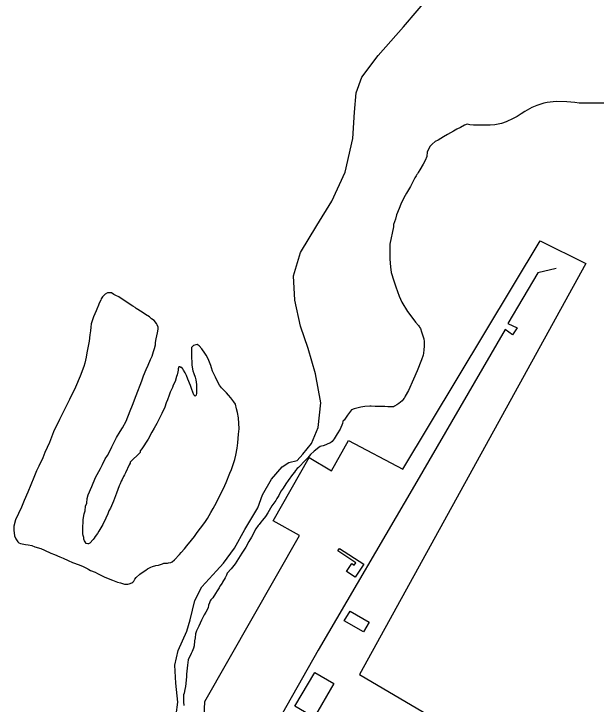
# Model space of a CAD drawing. Extents: x 3355677 to 3393573, y 612928 to 638357.
# Drawn here: x 3373543 to 3375058, y 625120 to 626916 of the extents above; entities that cross this region are included whole.
import ezdxf

# ---------------------------------------------------------------- set-up
doc = ezdxf.new("R2010")
doc.units = 0
for name, color, linetype in [('V-BLDG-OTLN', 7, 'Continuous'), ('V-SITE-OTLN', 7, 'Continuous'), ('V-SITE-VEGE', 7, 'Continuous'), ('V-TOPO-SHOR', 7, 'Continuous'), ('V-UTIL-LINE', 7, 'Continuous')]:
    doc.layers.add(name, color=color, linetype=linetype)

msp = doc.modelspace()

# ---------------------------------------------------------------- linework, layer by layer
at = {"layer": 'V-BLDG-OTLN'}
for points in [[(3374431, 625450.4), (3374408.1, 625465.3), (3374421.5, 625486), (3374428.4, 625481.6), (3374432.6, 625488.1), (3374385.2, 625518.7), (3374389.4, 625525.3), (3374452.9, 625484.2)], [(3374452, 625307.9), (3374402.3, 625336.8), (3374417.2, 625362.3), (3374466.8, 625333.5)], [(3374375.3, 625173.5), (3374323.8, 625085.5), (3374273.8, 625114.8), (3374325.3, 625202.8)]]:
    msp.add_lwpolyline(points, close=True, dxfattribs=at)
at = {"layer": 'V-SITE-OTLN'}
msp.add_lwpolyline([(3374499.4, 624653), (3374108.2, 624876.6), (3374030.7, 624929.8), (3374039.6, 625127), (3374286.2, 625559.1), (3374217, 625596.7), (3374310.8, 625761.9), (3374368.7, 625727.3), (3374413.4, 625806.3), (3374554.6, 625731.3), (3374912.1, 626325.6), (3375030.8, 626266.3), (3374441.9, 625197.2), (3374681.9, 625055.9)], close=True, dxfattribs=at)
at = {"layer": 'V-SITE-VEGE'}
for points in [[(3374930.2, 626685.9), (3374921.2, 626683.4), (3374902.7, 626677.8), (3374890, 626672.1), (3374871.9, 626661.7), (3374862.4, 626656), (3374851.8, 626649.2), (3374841.2, 626643.5), (3374823.2, 626635.2), (3374811.5, 626631.1), (3374794.1, 626627.1), (3374781.4, 626626.1), (3374738.7, 626626.5), (3374728.6, 626627.1), (3374721.8, 626628.8), (3374714.9, 626626.2), (3374704.3, 626620), (3374695.3, 626615.8), (3374686.3, 626610.6), (3374670.9, 626602.3), (3374660.3, 626596.1), (3374646.5, 626587.8), (3374639.1, 626583.6), (3374631.1, 626577.4), (3374625.8, 626571.6), (3374618.3, 626556.9), (3374616.6, 626544.8), (3374612.8, 626534.3), (3374607.4, 626524.8), (3374598.9, 626510.7), (3374594.6, 626503.3), (3374592.4, 626500.2), (3374591.4, 626498.1), (3374589.2, 626494.4), (3374586, 626489.2), (3374578.5, 626475.5), (3374574.2, 626467.1), (3374564, 626449.8), (3374557.6, 626437.2), (3374549.5, 626420.9), (3374545.2, 626409.9), (3374538.2, 626393.6), (3374535.5, 626382), (3374530.6, 626367.8), (3374530, 626362), (3374526.7, 626345.7), (3374524.5, 626333.6), (3374521.1, 626317.2), (3374521.1, 626312), (3374520.4, 626289.3), (3374520.8, 626277.7), (3374522.2, 626257.6), (3374524.2, 626243.4), (3374530.8, 626221.1), (3374536.5, 626206.3), (3374544.7, 626182), (3374551.9, 626165.6), (3374566.5, 626141.7), (3374572.8, 626134.3), (3374587.9, 626114.1), (3374595.2, 626105.6), (3374596.7, 626102.4), (3374598.3, 626100.8), (3374600.4, 626097.1), (3374603.5, 626089.1), (3374606.5, 626078), (3374609.1, 626070.6), (3374610.1, 626063.8), (3374610, 626051.1), (3374608.8, 626042.1), (3374608.2, 626033.7), (3374607.1, 626027.9), (3374603.3, 626015.8), (3374592, 625986.9), (3374582.3, 625965.4), (3374569.4, 625935.9), (3374560.8, 625921.8), (3374559.2, 625917), (3374557.6, 625915.5), (3374555.4, 625912.8), (3374552.8, 625909.2), (3374544.3, 625902.4), (3374539, 625898.8), (3374533.1, 625895.1), (3374529.9, 625893.6), (3374515.7, 625893.7), (3374507.8, 625894.3), (3374482.5, 625894.5), (3374471.9, 625895.7), (3374468.8, 625895.7), (3374455.6, 625894.8), (3374445, 625892.8), (3374427.6, 625888.7), (3374421.2, 625885.6), (3374410.5, 625872), (3374402, 625858.9), (3374399.8, 625857.3), (3374398.2, 625855.2), (3374397.7, 625850.5), (3374391.7, 625835.7), (3374383.7, 625823.2)], [(3375090.5, 626683.4), (3375013, 626684.1), (3375001.9, 626685.8), (3374981.4, 626687.6), (3374955, 626687.8), (3374945.5, 626686.9), (3374930.2, 626685.9)], [(3373782.4, 625603.9), (3373773.8, 625587.1), (3373764.2, 625569.8), (3373760.4, 625564), (3373754, 625556.2), (3373751.4, 625552), (3373749.2, 625548.3), (3373740.7, 625538.9), (3373737, 625536.8), (3373734.9, 625536.8), (3373731.2, 625538.4), (3373728.1, 625542.2), (3373726.5, 625544.8), (3373725, 625549.6), (3373724.5, 625553.3), (3373722.9, 625558.6), (3373722.5, 625562.8), (3373722.6, 625577), (3373722.6, 625582.3), (3373723.3, 625592.8), (3373723.3, 625600.8), (3373725.6, 625615), (3373728.3, 625623.4), (3373729.4, 625635), (3373732.2, 625643.4), (3373733.3, 625655.5), (3373736, 625664.5), (3373745.2, 625686), (3373755.4, 625709.7), (3373768.3, 625733.3), (3373773.7, 625743.8), (3373780.7, 625758), (3373786, 625766.9), (3373793, 625780), (3373797.3, 625790), (3373804.8, 625803.6), (3373810.2, 625814.1), (3373819.3, 625829.4), (3373825.7, 625839.3), (3373834.9, 625856.6), (3373845.1, 625883.5), (3373851.6, 625898.2), (3373860.8, 625922.9), (3373875.9, 625961.2), (3373880.2, 625973.9), (3373887.3, 625991.2), (3373892.1, 626001.7), (3373898, 626017), (3373902.3, 626025.9), (3373906.1, 626038), (3373908.8, 626045.4), (3373911, 626054.8), (3373911.6, 626061.2), (3373912.8, 626070.6), (3373914.4, 626078), (3373916.6, 626086.4), (3373918.3, 626095.4), (3373918.3, 626101.2), (3373915.2, 626107), (3373913.7, 626110.2), (3373907.9, 626118.7), (3373900.6, 626123), (3373895.4, 626127.8), (3373885.4, 626133.7), (3373879.1, 626137.9), (3373864.9, 626147), (3373861.3, 626149.7), (3373858.1, 626151.8), (3373852.4, 626155.6), (3373832.4, 626169), (3373816.2, 626179.7), (3373808.3, 626183.4), (3373803, 626186.1), (3373796.7, 626189.9), (3373793.1, 626190.4), (3373786.7, 626190.5), (3373780.4, 626186.8), (3373776.6, 626183.2), (3373773.4, 626179.5), (3373770.2, 626174.8), (3373768.6, 626171.1), (3373764.9, 626163.8), (3373762.7, 626158), (3373758.4, 626148)], [(3373758.4, 626148), (3373756.8, 626143.8), (3373749.8, 626128), (3373744.3, 626109.6), (3373742.7, 626100.7), (3373742, 626091.2), (3373740.4, 626081.2), (3373738.6, 626064.8), (3373732.6, 626034.3), (3373730.9, 626023.2), (3373727.6, 626007.4), (3373724.8, 625998.5), (3373715.6, 625973.3), (3373702.7, 625944.4), (3373687.7, 625912.3), (3373666.7, 625871.4), (3373661.3, 625860.3), (3373646.3, 625828.3), (3373635.5, 625801), (3373623.6, 625775.2), (3373618.2, 625761), (3373608, 625739.5), (3373602.1, 625727.4), (3373594.5, 625709.5), (3373579.4, 625671.7), (3373569.2, 625649.6), (3373562.7, 625632.8), (3373547.1, 625599.7), (3373542.8, 625583.4), (3373542.7, 625572.9), (3373544.1, 625558.1), (3373547.7, 625550.1), (3373552.9, 625542.2), (3373555.5, 625540), (3373560.3, 625538.4), (3373564, 625536.8), (3373572.9, 625535.1), (3373580.3, 625534.5), (3373589.2, 625532.9), (3373597.1, 625529.6), (3373612.9, 625525.3), (3373622.9, 625520.4), (3373639.2, 625512.9), (3373648.6, 625509.6), (3373662.8, 625503.7), (3373670.7, 625500), (3373684.4, 625494), (3373694.9, 625488.7), (3373712.8, 625482.7), (3373722.7, 625478.4), (3373734.8, 625472.5), (3373738, 625470.3), (3373742.2, 625468.2), (3373754.2, 625463.3), (3373760.5, 625459.6), (3373772.1, 625454.2), (3373779.5, 625450.4), (3373799.4, 625442.9), (3373812.6, 625437.5), (3373820.5, 625435.3), (3373830.5, 625432), (3373839.4, 625431.9), (3373843.1, 625433), (3373850, 625435.5), (3373852.1, 625437.1), (3373854.8, 625440.2), (3373857.5, 625445.5), (3373861.2, 625449.7), (3373870.3, 625458), (3373876.6, 625462.2), (3373885.7, 625469), (3373890.4, 625472.1), (3373898.9, 625476.2), (3373903.7, 625477.8), (3373912.1, 625480.9), (3373919, 625481.9), (3373929.1, 625484.9), (3373932.8, 625486.5), (3373939.1, 625487), (3373942.8, 625486.9), (3373945.4, 625488), (3373950.7, 625489), (3373954.4, 625490.5), (3373960.8, 625495.7), (3373973.6, 625509.8), (3373978.4, 625514.6), (3373986.4, 625524), (3373992.8, 625531.8), (3374004.5, 625547), (3374012.5, 625556.4), (3374020, 625566.9), (3374028, 625577.9), (3374039.2, 625592.6), (3374046.2, 625603.1), (3374055.3, 625618.8), (3374061.2, 625629.3), (3374070.3, 625644.5), (3374082.7, 625671.3), (3374088.1, 625681.3), (3374095.1, 625696.5), (3374104.2, 625720.7)], [(3374104.2, 625720.7), (3374108.5, 625730.2), (3374112.3, 625740.7), (3374117.2, 625756.5), (3374120, 625767.5), (3374123.3, 625786), (3374125, 625800.2), (3374127.3, 625822.3), (3374128.5, 625836.6), (3374127.2, 625865.1), (3374124.7, 625879.3), (3374122.1, 625888.3), (3374119.1, 625900.5), (3374114.9, 625906.8), (3374107.6, 625917.5), (3374101.3, 625924.4), (3374096.1, 625929.7), (3374090.4, 625935), (3374083.1, 625943), (3374077.8, 625950.4), (3374071.1, 625962.6), (3374067, 625970.6), (3374061.8, 625981.2), (3374059.7, 625986.5), (3374056.6, 625994.9), (3374055.1, 626000.8), (3374052, 626010.3), (3374048.4, 626018.2), (3374043.2, 626027.8), (3374039.6, 626033.6), (3374031.8, 626044.2), (3374025, 626052.7), (3374019.2, 626055.4), (3374016, 626054.9), (3374010.2, 626053.4), (3374008.1, 626051.8), (3374004.9, 626047.6), (3374004.7, 626030.2), (3374005.2, 626024.4), (3374005.1, 626019.2), (3374006.1, 626012.3), (3374006.1, 626003.3), (3374006.5, 625997), (3374008, 625986.9), (3374011.1, 625980.1), (3374014.7, 625970.5), (3374016.2, 625963.7), (3374018.2, 625952), (3374018, 625929.4), (3374016.9, 625923.6), (3374014.8, 625921.5), (3374011.1, 625925.2), (3374005.5, 625938.4), (3374001.9, 625949.5), (3373995.7, 625965.4), (3373991.6, 625975.5), (3373988.5, 625981.9), (3373984.3, 625989.3), (3373982.7, 625992.5), (3373979.6, 625995.6), (3373977.5, 625996.2), (3373974.4, 625997.8), (3373972.2, 625997.3), (3373970.6, 625992.6), (3373970.6, 625988.9), (3373969, 625984.7), (3373967.8, 625976.8), (3373966.2, 625972.6), (3373962.4, 625959.9), (3373957.6, 625950), (3373955.4, 625943.6), (3373949.5, 625931.6), (3373946.8, 625923.7), (3373942.4, 625911.6), (3373939.2, 625904.2), (3373935.4, 625893.2), (3373927.9, 625876.4), (3373914.5, 625850.1), (3373908, 625838), (3373902.1, 625827.5), (3373892.5, 625809.7), (3373875.9, 625784), (3373871.6, 625778.8), (3373871, 625775.1), (3373845.5, 625750), (3373844.9, 625747.4), (3373842.3, 625742.6), (3373833.6, 625722.1), (3373832, 625720), (3373830.9, 625716.9), (3373828.3, 625712.2), (3373824.5, 625704.3), (3373821.8, 625700.6), (3373819.1, 625693.3), (3373816.4, 625688), (3373809.9, 625669.1), (3373802.4, 625648), (3373793.8, 625630.2), (3373790, 625622.8), (3373786.8, 625615.5), (3373782.4, 625603.9)], [(3374383.7, 625823.2), (3374375.7, 625810), (3374370.9, 625803.8), (3374366.6, 625800.1), (3374359.7, 625797.5), (3374354.4, 625794.4), (3374347, 625792.4), (3374342.8, 625791.3), (3374339.6, 625790.8), (3374335.9, 625787.7), (3374323.7, 625778.3), (3374314.6, 625769.4), (3374307.2, 625760.6), (3374297.6, 625751.1), (3374286.9, 625739.6), (3374283.2, 625736), (3374280, 625733.4), (3374275.7, 625728.1), (3374272.5, 625723.4), (3374267.2, 625717.7), (3374256, 625701.9), (3374250.6, 625693), (3374243.2, 625682), (3374238.3, 625675.2), (3374234.1, 625667.3), (3374231.9, 625662.6), (3374227.1, 625655.2), (3374224.4, 625650), (3374219.1, 625642.7), (3374214.2, 625635.8), (3374210.5, 625629.6), (3374203, 625617.5), (3374197.1, 625608.6), (3374189.6, 625599.1), (3374184.8, 625593.9), (3374180.6, 625587.6), (3374177.9, 625585), (3374172.6, 625576.6), (3374161.3, 625554.6), (3374154.3, 625543.5), (3374146.3, 625528.3), (3374140.9, 625520.5), (3374135.6, 625513.1), (3374118.4, 625484.8), (3374108.3, 625472.2), (3374097.7, 625461.2), (3374095.5, 625456), (3374092.3, 625448.6), (3374085.8, 625437.1), (3374084.2, 625434.5), (3374078.9, 625427.1), (3374076.7, 625422.9), (3374071.9, 625415.1), (3374067.6, 625407.7), (3374060.1, 625396.7), (3374055.3, 625391.5), (3374053.2, 625388.8), (3374052.7, 625386.7), (3374051.6, 625384.1), (3374049.4, 625377.8), (3374047.8, 625370.4), (3374041.9, 625359.4), (3374038.1, 625352.1), (3374033.3, 625343.7), (3374030.6, 625338.4), (3374023.6, 625323.2), (3374018.2, 625311.1), (3374015, 625302.7), (3374014.3, 625292.7), (3374012.7, 625284.8), (3374012.1, 625272.1), (3374010.4, 625265.8), (3374006.6, 625256.9), (3374004, 625251.6), (3373996.4, 625235.3), (3373994.2, 625221.6), (3373991.9, 625198.4), (3373991.8, 625191.1), (3373989.5, 625165.8), (3373987.8, 625157.9), (3373985.6, 625148.9), (3373984, 625144.2), (3373983.9, 625135.2), (3373984.3, 625126.2), (3373985.3, 625116.7)]]:
    msp.add_lwpolyline(points, dxfattribs=at)
at = {"layer": 'V-TOPO-SHOR'}
for points in [[(3374279.8, 625753.9), (3374294.6, 625770.2), (3374317.2, 625798.5), (3374334.7, 625839.5), (3374341.7, 625903.9), (3374327.3, 625979.5), (3374308.1, 626045.2), (3374288.2, 626103.9), (3374273.9, 626171), (3374270.2, 626234.7), (3374288.4, 626295.5), (3374330.7, 626365.6), (3374370.1, 626428.6), (3374404.6, 626504.4), (3374424.2, 626591.4), (3374429, 626660), (3374433.1, 626710.2), (3374447.9, 626751.2), (3374490.2, 626807.9), (3374556.5, 626882.3), (3374627.7, 626966.6)], [(3373965.4, 625092.4), (3373969, 625125.6), (3373963.7, 625174.3), (3373961.7, 625221.4), (3373970.2, 625259.5), (3373992.6, 625309.6), (3374001, 625339.6), (3374013.6, 625389.8), (3374031.8, 625425.3), (3374069.5, 625467.2), (3374088.3, 625487.3), (3374117.1, 625526), (3374143.5, 625574.4), (3374177.3, 625630.9), (3374189.8, 625664.9), (3374212.9, 625705.3), (3374240.7, 625737.5), (3374258.2, 625748.6), (3374279.8, 625753.9)]]:
    msp.add_lwpolyline(points, dxfattribs=at)
at = {"layer": 'V-UTIL-LINE'}
msp.add_lwpolyline([(3374953.6, 626253.3), (3374905.6, 626242.3), (3374828.1, 626110.8), (3374852.4, 626099.2), (3374840, 626081.4), (3374820.7, 626094.6), (3374584.9, 625689.4), (3374334.3, 625260.7), (3374212.2, 625044.3), (3374150, 625077.4)], dxfattribs=at)

doc.saveas('drawing.dxf')
